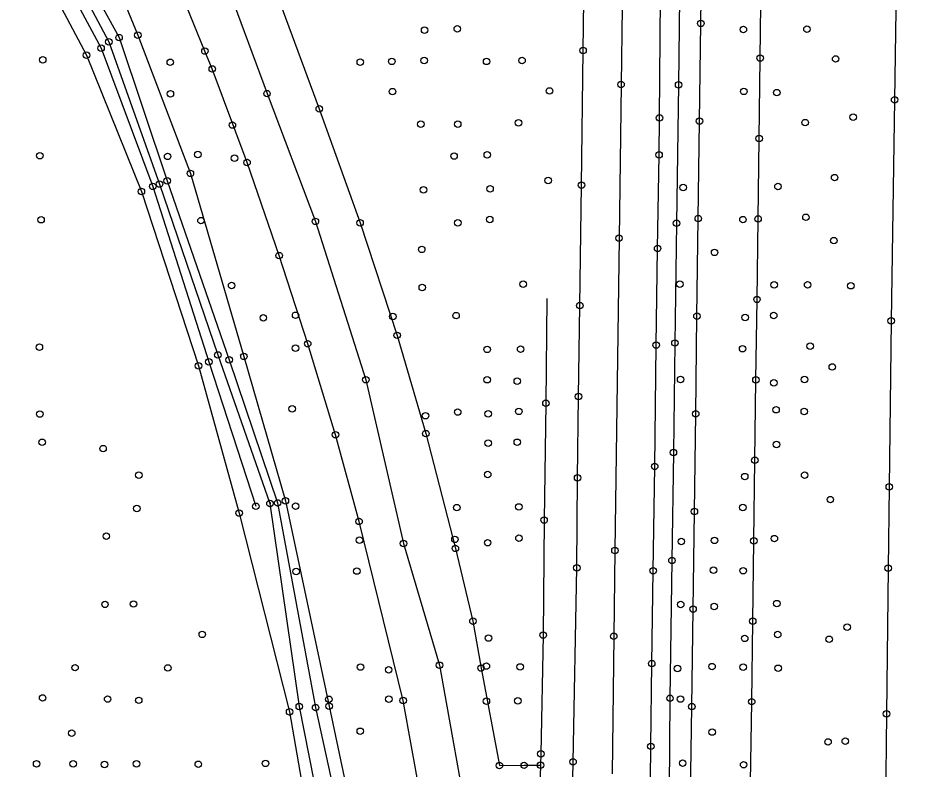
# Model space of a CAD drawing. Extents: x 20503438 to 20508873, y 7964251 to 7984667.
# Drawn here: x 20506434.7 to 20506709.4, y 7969482.5 to 7969713.8 of the extents above; entities that cross this region are included whole.
import ezdxf

# ---------------------------------------------------------------- set-up
doc = ezdxf.new("R2010")
doc.units = 0
for name, color, linetype in [('SurBreakLine', 7, 'Continuous'), ('SurConcreteSlab', 7, 'Continuous'), ('SurDrainageArrowDown', 7, 'Continuous'), ('SurDrainageArrowUp', 7, 'Continuous'), ('SurEdgeRoadPaved', 7, 'Continuous'), ('SurEdgeShoulderPaved', 7, 'Continuous'), ('SurGuardRailCable', 7, 'Continuous'), ('SurPointsNonDTM', 7, 'Continuous'), ('SurSurveyPoints', 7, 'Continuous'), ('SurTopOfWater', 7, 'Continuous')]:
    doc.layers.add(name, color=color, linetype=linetype)

msp = doc.modelspace()

# ---------------------------------------------------------------- linework, layer by layer
at = {"layer": 'SurBreakLine'}
for points in [[(20506630.22, 7970500.51), (20506629.94, 7970458.31), (20506629.34, 7970411.54), (20506628.69, 7970380.29), (20506628.52, 7970349.87), (20506627.74, 7970284.03), (20506627.47, 7970249.09), (20506626.82, 7970216.67), (20506626.3, 7970146.74), (20506624.57, 7970007.29), (20506624.05, 7969973.48), (20506623.87, 7969953.25), (20506623.51, 7969921.12), (20506622.74, 7969871.31), (20506622.11, 7969822.83), (20506621.64, 7969788.61), (20506621.25, 7969755.93), (20506621.07, 7969741.02), (20506620.4, 7969693.27), (20506619.78, 7969645.95), (20506618.53, 7969549.76), (20506618.14, 7969523.36), (20506617.67, 7969481.03)], [(20506714.98, 7970498.15), (20506714.24, 7970453.47), (20506713.73, 7970406.42), (20506712.77, 7970337.53), (20506712.08, 7970301.42), (20506711.69, 7970229.25), (20506710.95, 7970192.57), (20506710.46, 7970147.96), (20506710.33, 7970136.35), (20506709.91, 7970098.07), (20506708.39, 7969970.62), (20506707.35, 7969904.46), (20506707.14, 7969881.95), (20506706.82, 7969853.23), (20506705.96, 7969797.26), (20506705.7, 7969764.53), (20506704.65, 7969688.54), (20506703.57, 7969620.47), (20506703, 7969569.39), (20506702.67, 7969544.36), (20506702.16, 7969499.5), (20506701.8, 7969471.4)], [(20506055.68, 7970391.77), (20506077.75, 7970359.75), (20506108.69, 7970301.09), (20506132.04, 7970256.55), (20506165.25, 7970205.48), (20506192.45, 7970157.41), (20506224.46, 7970101.44), (20506248.25, 7970061.27), (20506293.41, 7969992.66), (20506326.25, 7969942.44), (20506365.51, 7969880.7), (20506394.3, 7969832.14), (20506425.75, 7969780.09), (20506430.79, 7969767.57), (20506440.81, 7969740.77), (20506460.31, 7969704.46), (20506476.26, 7969661.89), (20506493.48, 7969607.85), (20506507.96, 7969563.39)], [(20506265.17, 7970071.99), (20506309.01, 7970002.39), (20506340.2, 7969952.07), (20506378, 7969886.15), (20506406.73, 7969836.94), (20506435.92, 7969787.45), (20506445.2, 7969773.78), (20506455.48, 7969747.6), (20506471.62, 7969708.42), (20506487.81, 7969665.88), (20506504.3, 7969609.54), (20506517.07, 7969565.09), (20506530.55, 7969501.87), (20506539.77, 7969458.14)], [(20506259.31, 7970069.25), (20506303.96, 7969999.09), (20506335.37, 7969948.79), (20506372.37, 7969884.24), (20506399.91, 7969834.73), (20506433.45, 7969785.26), (20506443.29, 7969773.02), (20506446.14, 7969743.51), (20506465.85, 7969707.69), (20506480.64, 7969663.58), (20506499.73, 7969608.5), (20506514.68, 7969564.41), (20506526.38, 7969501.4), (20506535.77, 7969458.35)], [(20506245.46, 7970059.26), (20506289.42, 7969989.86), (20506322.08, 7969939.84), (20506362.1, 7969878.45), (20506391.2, 7969829.89), (20506418.64, 7969776.17), (20506425.78, 7969763.92), (20506436.91, 7969737.91), (20506455.83, 7969702.3), (20506472.72, 7969660.29), (20506490.33, 7969606.63), (20506502.81, 7969561.31), (20506518.36, 7969500.09), (20506526.15, 7969455.03)]]:
    msp.add_lwpolyline(points, dxfattribs=at)
at = {"layer": 'SurConcreteSlab'}
msp.add_lwpolyline([(20506312.48, 7970084.37), (20506343.03, 7970026.25), (20506361.37, 7969990.21), (20506379.77, 7969955.07), (20506398.31, 7969920.35), (20506410.28, 7969897), (20506440.24, 7969838.92), (20506453.38, 7969813.47), (20506471.23, 7969778.05), (20506495.26, 7969734.3), (20506511.4, 7969690.45), (20506526.3, 7969651.11), (20506541.85, 7969602.36), (20506553.45, 7969551.94), (20506564.49, 7969514.44), (20506574.01, 7969461.11)], dxfattribs=at)
at = {"layer": 'SurDrainageArrowDown'}
msp.add_lwpolyline([(20506660.27, 7969478.45), (20506660.63, 7969503.23), (20506660.96, 7969528), (20506661.29, 7969552.77), (20506661.62, 7969577.54), (20506661.94, 7969602.32), (20506662.27, 7969627.09), (20506662.6, 7969651.86), (20506662.93, 7969676.63), (20506663.25, 7969701.4), (20506663.54, 7969726.18), (20506663.82, 7969750.97), (20506664.09, 7969775.76), (20506664.37, 7969800.55), (20506664.64, 7969825.33), (20506664.92, 7969850.12), (20506665.19, 7969874.91), (20506665.47, 7969899.7), (20506665.74, 7969924.48), (20506666.29, 7969949.48), (20506666.84, 7969974.47), (20506667.39, 7969999.46), (20506667.92, 7970023.56)], dxfattribs=at)
at = {"layer": 'SurDrainageArrowUp'}
msp.add_lwpolyline([(20506438.1, 7969771.83), (20506443.35, 7969742.94), (20506462.68, 7969706.4), (20506478.32, 7969662.6), (20506496.28, 7969609.97), (20506512.32, 7969564.26), (20506521.33, 7969501.72), (20506530.41, 7969455.42), (20506542.25, 7969371.11), (20506545.39, 7969325.12), (20506547.61, 7969281.18), (20506550.51, 7969229.55), (20506551.89, 7969191.24), (20506551.28, 7969123.71), (20506552.43, 7969055.04)], dxfattribs=at)
at = {"layer": 'SurEdgeRoadPaved'}
for points in [[(20506605.06, 7969452.89), (20506605.62, 7969484.73), (20506606.8, 7969544.44), (20506607.03, 7969572.16), (20506607.32, 7969597.2), (20506607.7, 7969625.16), (20506608.21, 7969662.3), (20506608.71, 7969703.72), (20506609.01, 7969726.88), (20506610.03, 7969798.49), (20506610.36, 7969831.78), (20506611.78, 7969907.51), (20506612.18, 7969940.81), (20506612.18, 7969976.4), (20506612.75, 7970025.82), (20506613.19, 7970060.88), (20506613.61, 7970091.88), (20506614.61, 7970159.64), (20506614.96, 7970182.18), (20506615.49, 7970218.97), (20506617.64, 7970379.78), (20506618.41, 7970444.97), (20506618.8, 7970486.14), (20506618.22, 7970500.66)], [(20506629.02, 7969437.79), (20506629.57, 7969489.48), (20506629.86, 7969514.95), (20506630.28, 7969543.56), (20506630.77, 7969575.68), (20506631.22, 7969613.03), (20506631.68, 7969642.79), (20506632.12, 7969671.61), (20506632.23, 7969682.94), (20506632.59, 7969720.14), (20506634, 7969843.3), (20506635.85, 7969961.58), (20506636.59, 7970028.9), (20506637.95, 7970121.57), (20506639.37, 7970242.27), (20506639.5, 7970278.6), (20506640.61, 7970371.42), (20506641.91, 7970469.55), (20506641.82, 7970500.36)], [(20506352.99, 7970040.84), (20506374.32, 7969999.65), (20506390.57, 7969968.92), (20506409.06, 7969933.38), (20506428.12, 7969896.18), (20506452.11, 7969850.37), (20506465.31, 7969824.83), (20506480.86, 7969794.17), (20506483.46, 7969789.06), (20506499.78, 7969754.47), (20506515.4, 7969718.45), (20506527.51, 7969685.76), (20506540.05, 7969650.65), (20506551.47, 7969616.02), (20506560.28, 7969585.76), (20506569.39, 7969550.43), (20506574.82, 7969528.04), (20506577.29, 7969513.59), (20506582.94, 7969483.55), (20506590.54, 7969483.63), (20506595.61, 7969483.68)], [(20506597.6, 7969627.37), (20506597.28, 7969595.09), (20506596.71, 7969559.15), (20506596.45, 7969523.74), (20506595.72, 7969487.19), (20506595.11, 7969466.36)]]:
    msp.add_lwpolyline(points, dxfattribs=at)
at = {"layer": 'SurEdgeShoulderPaved'}
for points in [[(20506648.62, 7970500.27), (20506647.27, 7970459.01), (20506646.9, 7970417.14), (20506644.76, 7970214.42), (20506643.68, 7970120.75), (20506642.88, 7970059), (20506642.28, 7970020.9), (20506641.72, 7969970.09), (20506641.45, 7969947.33), (20506640.93, 7969913.12), (20506640.56, 7969882.02), (20506639.59, 7969817.55), (20506639.17, 7969786.45), (20506638.82, 7969761), (20506638.43, 7969719.99), (20506638.13, 7969693.16), (20506637.46, 7969650.51), (20506637.01, 7969613.66), (20506636.53, 7969579.93), (20506636.09, 7969546.68), (20506635.48, 7969504.27), (20506635.15, 7969461.94)], [(20506558.41, 7969475.22), (20506553.3, 7969503.59), (20506539.73, 7969558.73), (20506532.5, 7969585.43), (20506523.93, 7969613.45), (20506515.14, 7969640.57), (20506505.25, 7969669.25), (20506494.55, 7969698.03), (20506492.29, 7969703.55), (20506486.63, 7969717.33), (20506483.23, 7969725.6), (20506480.64, 7969730.77), (20506470.25, 7969751.44), (20506466.32, 7969758.75), (20506465.01, 7969761.19), (20506462.39, 7969766.06), (20506441.81, 7969804.7), (20506420.97, 7969844.98)]]:
    msp.add_lwpolyline(points, dxfattribs=at)
at = {"layer": 'SurGuardRailCable'}
msp.add_lwpolyline([(20506641.73, 7969467.75), (20506642.19, 7969501.7), (20506642.59, 7969531.76), (20506643.39, 7969591.86), (20506643.79, 7969621.91), (20506644.19, 7969651.96), (20506644.59, 7969682.01), (20506644.99, 7969712.07), (20506645.92, 7969782.21), (20506647.25, 7969882.2), (20506647.95, 7969934.67), (20506648.41, 7969968.7), (20506648.87, 7970002.73), (20506649.33, 7970036.76)], dxfattribs=at)
at = {"layer": 'SurPointsNonDTM'}
for centre in [(20506644.99, 7969712.07), (20506644.59, 7969682.01), (20506644.19, 7969651.96), (20506643.79, 7969621.91), (20506643.39, 7969591.86), (20506642.99, 7969561.81), (20506642.59, 7969531.76), (20506642.19, 7969501.7)]:
    msp.add_circle(centre, 1, dxfattribs=at)
at = {"layer": 'SurSurveyPoints'}
for centre in [(20506559.92, 7969710), (20506570, 7969710.39), (20506658.07, 7969710.17), (20506677.66, 7969710.28), (20506462.68, 7969706.4), (20506465.85, 7969707.69), (20506471.62, 7969708.42), (20506460.31, 7969704.46), (20506608.71, 7969703.72), (20506455.83, 7969702.3), (20506492.29, 7969703.55), (20506663.25, 7969701.4), (20506686.48, 7969701.11), (20506442.34, 7969700.87), (20506481.62, 7969700.08), (20506540.12, 7969700.14), (20506549.82, 7969700.37), (20506559.79, 7969700.65), (20506579.01, 7969700.36), (20506589.92, 7969700.64), (20506494.55, 7969698.03), (20506620.4, 7969693.27), (20506638.13, 7969693.16), (20506481.65, 7969690.37), (20506511.4, 7969690.45), (20506550.03, 7969691.06), (20506598.37, 7969691.27), (20506658.24, 7969691.13), (20506668.37, 7969690.74), (20506704.65, 7969688.54), (20506527.51, 7969685.76), (20506632.23, 7969682.94), (20506691.89, 7969683.2), (20506500.73, 7969680.77), (20506558.74, 7969681.03), (20506570.13, 7969681.05), (20506588.86, 7969681.47), (20506677.12, 7969681.52), (20506662.93, 7969676.63), (20506441.43, 7969671.33), (20506480.81, 7969671.12), (20506490.09, 7969671.71), (20506569, 7969671.23), (20506579.22, 7969671.58), (20506632.12, 7969671.61), (20506501.4, 7969670.58), (20506505.25, 7969669.25), (20506487.81, 7969665.88), (20506478.32, 7969662.6), (20506480.64, 7969663.58), (20506597.97, 7969663.67), (20506686.18, 7969664.58), (20506472.72, 7969660.29), (20506476.26, 7969661.89), (20506559.61, 7969660.83), (20506580.08, 7969661.11), (20506608.21, 7969662.3), (20506639.52, 7969661.54), (20506668.73, 7969661.84), (20506441.84, 7969651.61), (20506579.98, 7969651.71), (20506657.95, 7969651.65), (20506662.6, 7969651.86), (20506677.34, 7969652.37), (20506491.07, 7969651.33), (20506526.3, 7969651.11), (20506540.05, 7969650.65), (20506570.17, 7969650.65), (20506637.46, 7969650.51), (20506619.78, 7969645.95), (20506685.95, 7969645.18), (20506515.14, 7969640.57), (20506559.04, 7969642.48), (20506631.68, 7969642.79), (20506649.21, 7969641.56), (20506500.51, 7969631.39), (20506559.21, 7969630.77), (20506590.29, 7969631.77), (20506638.49, 7969631.77), (20506667.57, 7969631.56), (20506677.86, 7969631.59), (20506691.16, 7969631.29), (20506662.27, 7969627.09), (20506607.7, 7969625.16), (20506510.27, 7969621.4), (20506520.21, 7969622.2), (20506550.13, 7969621.82), (20506569.61, 7969622.09), (20506658.63, 7969621.49), (20506667.41, 7969622.13), (20506703.57, 7969620.47), (20506551.47, 7969616.02), (20506523.93, 7969613.45), (20506631.22, 7969613.03), (20506637.01, 7969613.66), (20506441.32, 7969612.38), (20506520.15, 7969612.08), (20506579.19, 7969611.7), (20506589.5, 7969611.74), (20506657.83, 7969611.91), (20506678.62, 7969612.7), (20506493.48, 7969607.85), (20506496.28, 7969609.97), (20506499.73, 7969608.5), (20506504.3, 7969609.54), (20506490.33, 7969606.63), (20506685.45, 7969606.28), (20506541.85, 7969602.36), (20506579.18, 7969602.35), (20506638.75, 7969602.44), (20506661.94, 7969602.32), (20506676.9, 7969602.43), (20506588.45, 7969601.89), (20506667.45, 7969601.38), (20506607.32, 7969597.2), (20506597.28, 7969595.09), (20506441.45, 7969591.79), (20506519.16, 7969593.38), (20506560.2, 7969591.27), (20506570.11, 7969592.4), (20506579.51, 7969591.83), (20506588.92, 7969592.61), (20506668.14, 7969593.11), (20506676.83, 7969592.57), (20506560.28, 7969585.76), (20506442.17, 7969583.08), (20506532.5, 7969585.43), (20506579.48, 7969582.8), (20506588.46, 7969583.1), (20506460.93, 7969581.14), (20506668.27, 7969582.42), (20506636.53, 7969579.93), (20506661.62, 7969577.54), (20506630.77, 7969575.68), (20506471.94, 7969572.97), (20506579.35, 7969573.16), (20506607.03, 7969572.16), (20506658.49, 7969572.53), (20506676.94, 7969572.96), (20506703, 7969569.39), (20506512.32, 7969564.26), (20506514.68, 7969564.41), (20506517.07, 7969565.09), (20506684.85, 7969565.43), (20506471.31, 7969562.71), (20506502.81, 7969561.31), (20506507.96, 7969563.39), (20506520.22, 7969563.43), (20506569.84, 7969562.97), (20506588.92, 7969563.19), (20506657.9, 7969563.02), (20506539.73, 7969558.73), (20506596.71, 7969559.15), (20506461.93, 7969554.2), (20506539.87, 7969552.95), (20506569.27, 7969553.21), (20506588.98, 7969553.57), (20506638.97, 7969552.53), (20506649.19, 7969552.9), (20506661.29, 7969552.77), (20506667.61, 7969553.44), (20506553.45, 7969551.94), (20506569.39, 7969550.43), (20506579.34, 7969552.18), (20506618.53, 7969549.76), (20506606.8, 7969544.44), (20506636.09, 7969546.68), (20506702.67, 7969544.36), (20506520.36, 7969543.29), (20506539.05, 7969543.44), (20506630.28, 7969543.56), (20506648.86, 7969543.73), (20506658.03, 7969543.55), (20506470.28, 7969533.3), (20506668.4, 7969533.43), (20506461.52, 7969533.19), (20506638.77, 7969533.13), (20506649.12, 7969532.51), (20506574.82, 7969528.04), (20506660.96, 7969528), (20506690.03, 7969526.16), (20506491.47, 7969523.95), (20506579.6, 7969522.83), (20506596.45, 7969523.74), (20506618.14, 7969523.36), (20506658.48, 7969522.71), (20506668.64, 7969523.89), (20506684.49, 7969522.43), (20506564.49, 7969514.44), (20506578.94, 7969514.19), (20506629.86, 7969514.95), (20506452.29, 7969513.7), (20506480.88, 7969513.61), (20506540.21, 7969513.9), (20506548.86, 7969513.04), (20506577.29, 7969513.59), (20506589.37, 7969513.93), (20506637.77, 7969513.43), (20506648.42, 7969514.03), (20506658, 7969513.84), (20506668.81, 7969513.52), (20506442.32, 7969504.38), (20506462.33, 7969504.05), (20506471.9, 7969503.64), (20506530.43, 7969503.97), (20506548.89, 7969504), (20506553.3, 7969503.59), (20506578.95, 7969503.41), (20506588.62, 7969503.49), (20506635.48, 7969504.27), (20506638.73, 7969504.05), (20506660.63, 7969503.23), (20506521.33, 7969501.72), (20506526.38, 7969501.4), (20506530.55, 7969501.87), (20506518.36, 7969500.09), (20506702.16, 7969499.5), (20506451.26, 7969493.54), (20506540.11, 7969494.12), (20506648.46, 7969493.87), (20506629.57, 7969489.48), (20506684.14, 7969490.83), (20506689.46, 7969491.05), (20506595.72, 7969487.19), (20506440.46, 7969484.11), (20506451.73, 7969484.09), (20506461.35, 7969483.87), (20506471.2, 7969484.07), (20506490.25, 7969483.95), (20506510.94, 7969484.23), (20506605.62, 7969484.73), (20506639.38, 7969484.31), (20506582.94, 7969483.55), (20506590.54, 7969483.63), (20506595.61, 7969483.68), (20506658.16, 7969483.83)]:
    msp.add_circle(centre, 1, dxfattribs=at)
at = {"layer": 'SurTopOfWater'}
for points in [[(20506503.23, 7969609.95), (20506503.27, 7969609.95), (20506503.27, 7969609.99), (20506503.23, 7969609.99)], [(20506503.25, 7969610), (20506503.25, 7969610), (20506503.25, 7969609.96), (20506503.25, 7969609.96)], [(20506503.25, 7969610), (20506503.25, 7969610), (20506503.25, 7969609.98), (20506503.25, 7969609.98)], [(20506503.25, 7969609.98), (20506503.25, 7969609.98), (20506503.25, 7969609.97), (20506503.25, 7969609.97)], [(20506503.25, 7969609.97), (20506503.25, 7969609.97), (20506503.25, 7969609.96), (20506503.25, 7969609.96)], [(20506512.5, 7969564.3), (20506512.54, 7969564.3), (20506512.54, 7969564.34), (20506512.5, 7969564.34)], [(20506512.52, 7969564.35), (20506512.52, 7969564.35), (20506512.52, 7969564.31), (20506512.52, 7969564.31)], [(20506512.52, 7969564.35), (20506512.52, 7969564.35), (20506512.52, 7969564.33), (20506512.52, 7969564.33)], [(20506512.52, 7969564.33), (20506512.52, 7969564.33), (20506512.52, 7969564.32), (20506512.52, 7969564.32)], [(20506512.52, 7969564.32), (20506512.52, 7969564.32), (20506512.52, 7969564.31), (20506512.52, 7969564.31)]]:
    msp.add_lwpolyline(points, close=True, dxfattribs=at)
for centre in [(20506503.24, 7969609.97), (20506503.25, 7969609.97), (20506503.26, 7969609.97), (20506512.51, 7969564.32), (20506512.52, 7969564.32), (20506512.53, 7969564.32)]:
    msp.add_arc(centre, 0.00586, 186.3566, 5.6839, dxfattribs=at)

doc.saveas('drawing.dxf')
